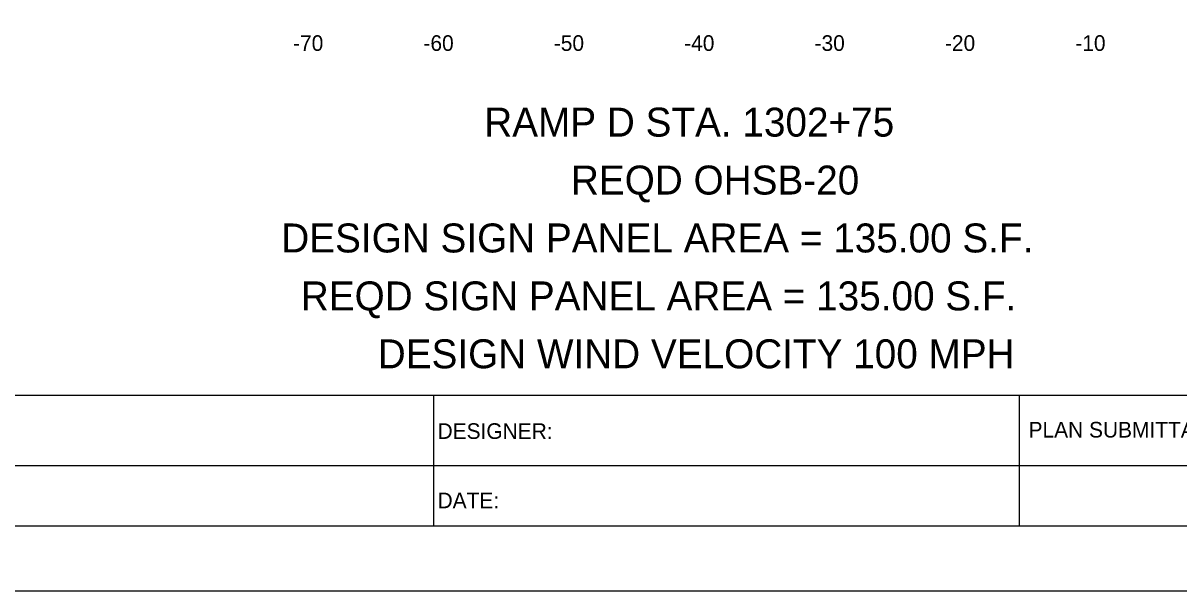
# Model space of a CAD drawing. Extents: x 1797809 to 2198143, y 249608 to 1237864.
# Drawn here: x 2196655.9 to 2196744.5, y 1237118 to 1237161.6 of the extents above; entities that cross this region are included whole.
import ezdxf

# ---------------------------------------------------------------- set-up
doc = ezdxf.new("R2010")
doc.units = 0
for name, color, linetype in [('10', 7, 'Continuous'), ('GSCOLORFILL', 7, 'Continuous'), ('GSOUTLINE', 7, 'Continuous'), ('GSSHT', 7, 'Continuous'), ('Level 45', 7, 'Continuous'), ('Level 55', 7, 'Continuous')]:
    doc.layers.add(name, color=color, linetype=linetype)

msp = doc.modelspace()

# ---------------------------------------------------------------- linework, layer by layer
at = {"layer": 'GSCOLORFILL'}
for p, q in [((2196687.371, 1237123.036), (2196687.371, 1237133.046)), ((2196732.296, 1237123.036), (2196732.296, 1237133.046)), ((2196594.707, 1237127.646), (2196750.334, 1237127.646))]:
    msp.add_line(p, q, dxfattribs=at)
msp.add_lwpolyline([(2196582.21, 1237123.036), (2196904.71, 1237123.036), (2196904.71, 1237333.036), (2196582.21, 1237333.036)], close=True, dxfattribs=at)
at = {"layer": 'GSSHT'}
msp.add_lwpolyline([(2196569.71, 1237118.036), (2196909.71, 1237118.036), (2196909.71, 1237338.036), (2196569.71, 1237338.036)], close=True, dxfattribs=at)
at = {"layer": 'Level 45'}
msp.add_lwpolyline([(2196594.707, 1237133.046), (2196894.707, 1237133.046), (2196894.707, 1237323.046), (2196594.707, 1237323.046)], close=True, dxfattribs=at)

# ---------------------------------------------------------------- texts
at = {"layer": '10'}
for s, p in [('-70', (2196676.568, 1237159.446)), ('-60', (2196686.568, 1237159.446)), ('-50', (2196696.568, 1237159.446)), ('-40', (2196706.568, 1237159.446)), ('-30', (2196716.568, 1237159.446)), ('-20', (2196726.568, 1237159.446)), ('-10', (2196736.568, 1237159.446))]:
    msp.add_text(s, height=1.2, dxfattribs=at).set_placement(p)
at = {"layer": 'GSOUTLINE'}
for s, p in [('DESIGNER:', (2196687.649, 1237129.69)), ('PLAN SUBMITTAL', (2196732.981, 1237129.795)), ('DATE:', (2196687.649, 1237124.371))]:
    msp.add_text(s, height=1.2, rotation=360, dxfattribs=at).set_placement(p)
at = {"layer": 'Level 55'}
for s, p in [('RAMP D STA. 1302+75', (2196691.232, 1237152.873)), ('REQD OHSB-20', (2196697.881, 1237148.431)), ('DESIGN SIGN PANEL AREA = 135.00 S.F.', (2196675.665, 1237143.989)), ('REQD SIGN PANEL AREA = 135.00 S.F.', (2196677.162, 1237139.547)), ('DESIGN WIND VELOCITY 100 MPH', (2196683.063, 1237135.106))]:
    msp.add_text(s, height=2.22092, dxfattribs=at).set_placement(p)

doc.saveas('drawing.dxf')
